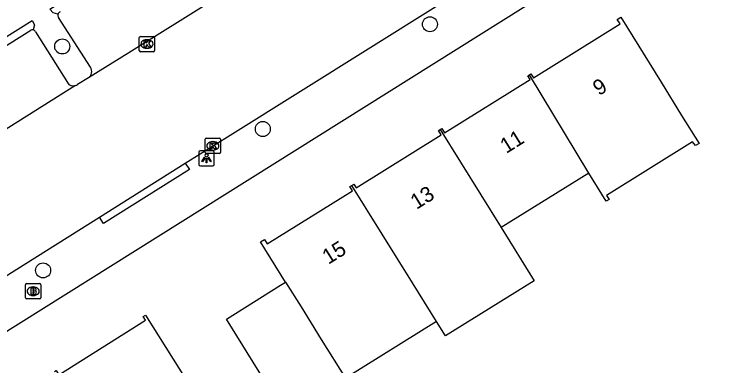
# Model space of a CAD drawing. Extents: x 159280 to 160375, y 384531 to 385872.
# Drawn here: x 159788.43 to 159834.9, y 385430.07 to 385453.01 of the extents above; entities that cross this region are included whole.
import ezdxf

# ---------------------------------------------------------------- set-up
doc = ezdxf.new("R2010")
doc.units = 0
for name, color, linetype in [('IMGEO_Boom', 7, 'Continuous'), ('IMGEO_Brandkraan', 7, 'Continuous'), ('IMGEO_Kolk', 7, 'Continuous'), ('IMGEO_Lichtpunt', 7, 'Continuous'), ('IMGEO_Pand', 7, 'Continuous'), ('IMGEO_Pand_nummerreeks', 7, 'Continuous'), ('IMGEO_Parkeervlak_open', 7, 'Continuous'), ('IMGEO_Rijbaan_lokaal_open', 7, 'Continuous'), ('IMGEO_Voetpad_open', 7, 'Continuous')]:
    doc.layers.add(name, color=color, linetype=linetype)

msp = doc.modelspace()

# ---------------------------------------------------------------- linework, layer by layer
at = {"layer": 'IMGEO_Boom'}
for centre in [(159815.58, 385452.358), (159791.562, 385450.911), (159804.665, 385445.525), (159790.315, 385436.296)]:
    msp.add_circle(centre, 0.489, dxfattribs=at)
at = {"layer": 'IMGEO_Brandkraan'}
for p, q in [((159789.162, 385434.512), (159789.162, 385435.364)), ((159789.237, 385435.438), (159790.089, 385435.438)), ((159790.163, 385435.364), (159790.163, 385434.512)), ((159789.65, 385435.218), (159789.675, 385435.218)), ((159790.089, 385434.438), (159789.237, 385434.438)), ((159789.673, 385434.658), (159789.648, 385434.658))]:
    msp.add_line(p, q, dxfattribs=at)
for points in [[(159789.162, 385434.512), (159789.162, 385435.364)], [(159789.237, 385435.438), (159790.089, 385435.438)], [(159790.163, 385435.364), (159790.163, 385434.512)], [(159789.51, 385435.138), (159789.51, 385434.738), (159789.723, 385434.738)], [(159789.741, 385435.138), (159789.51, 385435.138)], [(159789.689, 385435.057), (159789.635, 385435.057), (159789.635, 385434.981)], [(159789.635, 385434.981), (159789.688, 385434.981)], [(159789.697, 385434.905), (159789.635, 385434.905), (159789.635, 385434.824)], [(159789.635, 385434.824), (159789.697, 385434.824)], [(159790.089, 385434.438), (159789.237, 385434.438)]]:
    msp.add_lwpolyline(points, dxfattribs=at)
for centre, radius, start, end in [((159789.239, 385435.362), 0.0765, 91.552, 178.448), ((159789.239, 385435.362), 0.0765, 91.552, 178.448), ((159790.087, 385435.362), 0.0765, 1.552, 88.448), ((159790.087, 385435.362), 0.0765, 1.552, 88.448), ((159789.69, 385435.019), 0.0379, 267.8285, 90.9355), ((159789.698, 385434.864), 0.0404, 269.8759, 90.5077), ((159789.745, 385434.993), 0.145, 59.4692, 91.5367), ((159789.77, 385435.04), 0.0922, 285.5137, 58.1501), ((159789.775, 385434.848), 0.105, 301.3115, 78.989), ((159789.239, 385434.514), 0.0765, 181.552, 268.448), ((159789.239, 385434.514), 0.0765, 181.552, 268.448), ((159789.729, 385434.989), 0.251, 268.6676, 293.5347), ((159790.087, 385434.514), 0.0765, 271.552, 358.448), ((159790.087, 385434.514), 0.0765, 271.552, 358.448)]:
    msp.add_arc(centre, radius, start, end, dxfattribs=at)
for centre, major_axis, ratio, start_param, end_param in [((159789.649, 385434.938), (-0.387, 0.002), 0.722429, 4.712389, 7.853982), ((159789.674, 385434.938), (-0.39, 0.002), 0.717154, 1.570796, 4.712389)]:
    msp.add_ellipse(centre, major_axis=major_axis, ratio=ratio, start_param=start_param, end_param=end_param, dxfattribs=at)
at = {"layer": 'IMGEO_Kolk'}
for p, q in [((159796.673, 385451.569), (159797.525, 385451.569)), ((159796.598, 385450.643), (159796.598, 385451.495)), ((159797.086, 385451.349), (159797.111, 385451.349)), ((159797.599, 385451.495), (159797.599, 385450.643)), ((159797.109, 385450.789), (159797.084, 385450.789)), ((159797.525, 385450.569), (159796.673, 385450.569)), ((159800.899, 385443.999), (159800.899, 385444.851)), ((159800.974, 385444.925), (159801.826, 385444.925)), ((159801.387, 385444.705), (159801.412, 385444.705)), ((159801.9, 385444.851), (159801.9, 385443.999)), ((159801.41, 385444.145), (159801.385, 385444.145)), ((159801.826, 385443.925), (159800.974, 385443.925))]:
    msp.add_line(p, q, dxfattribs=at)
for points in [[(159796.673, 385451.569), (159797.525, 385451.569)], [(159796.598, 385450.643), (159796.598, 385451.495)], [(159796.919, 385451.269), (159797.042, 385451.269), (159797.042, 385451.118), (159797.172, 385451.269), (159797.336, 385451.269), (159797.19, 385451.118), (159797.343, 385450.869), (159797.191, 385450.869), (159797.106, 385451.033), (159797.042, 385450.966), (159797.042, 385450.869), (159796.919, 385450.869), (159796.919, 385451.269)], [(159797.599, 385451.495), (159797.599, 385450.643)], [(159797.525, 385450.569), (159796.673, 385450.569)], [(159800.899, 385443.999), (159800.899, 385444.851)], [(159800.974, 385444.925), (159801.826, 385444.925)], [(159801.22, 385444.625), (159801.343, 385444.625), (159801.343, 385444.474), (159801.473, 385444.625), (159801.637, 385444.625), (159801.491, 385444.474), (159801.644, 385444.225), (159801.492, 385444.225), (159801.407, 385444.389), (159801.343, 385444.322), (159801.343, 385444.225), (159801.22, 385444.225), (159801.22, 385444.625)], [(159801.9, 385444.851), (159801.9, 385443.999)], [(159801.826, 385443.925), (159800.974, 385443.925)]]:
    msp.add_lwpolyline(points, dxfattribs=at)
for centre, start, end in [((159796.675, 385451.493), 91.552, 178.448), ((159796.675, 385451.493), 91.552, 178.448), ((159797.523, 385451.493), 1.552, 88.448), ((159797.523, 385451.493), 1.552, 88.448), ((159796.675, 385450.645), 181.552, 268.448), ((159796.675, 385450.645), 181.552, 268.448), ((159797.523, 385450.645), 271.552, 358.448), ((159797.523, 385450.645), 271.552, 358.448), ((159800.976, 385444.849), 91.552, 178.448), ((159800.976, 385444.849), 91.552, 178.448), ((159801.824, 385444.849), 1.552, 88.448), ((159801.824, 385444.849), 1.552, 88.448), ((159800.976, 385444.001), 181.552, 268.448), ((159800.976, 385444.001), 181.552, 268.448), ((159801.824, 385444.001), 271.552, 358.448), ((159801.824, 385444.001), 271.552, 358.448)]:
    msp.add_arc(centre, 0.0765, start, end, dxfattribs=at)
for centre, major_axis, ratio, start_param, end_param in [((159797.085, 385451.069), (-0.387, 0.002), 0.722429, 4.712389, 7.853982), ((159797.11, 385451.069), (-0.39, 0.002), 0.717154, 1.570796, 4.712389), ((159801.386, 385444.425), (-0.387, 0.002), 0.722429, 4.712389, 7.853982), ((159801.411, 385444.425), (-0.39, 0.002), 0.717154, 1.570796, 4.712389)]:
    msp.add_ellipse(centre, major_axis=major_axis, ratio=ratio, start_param=start_param, end_param=end_param, dxfattribs=at)
at = {"layer": 'IMGEO_Lichtpunt'}
for p, q in [((159801.391, 385444.108), (159800.583, 385444.108)), ((159801.391, 385444.108), (159800.583, 385444.108)), ((159800.489, 385444.013), (159800.489, 385443.206)), ((159800.489, 385444.013), (159800.489, 385443.206)), ((159801.485, 385443.206), (159801.485, 385444.013)), ((159801.485, 385443.206), (159801.485, 385444.013)), ((159800.583, 385443.112), (159801.391, 385443.112)), ((159800.583, 385443.112), (159801.391, 385443.112))]:
    msp.add_line(p, q, dxfattribs=at)
for points in [[(159800.863, 385443.677), (159800.902, 385443.649), (159800.714, 385443.387), (159800.676, 385443.414), (159800.863, 385443.677)], [(159801.075, 385443.649), (159801.113, 385443.676), (159801.3, 385443.414), (159801.261, 385443.386), (159801.075, 385443.649)], [(159800.965, 385443.629), (159801.012, 385443.629), (159801.012, 385443.307), (159800.965, 385443.307), (159800.965, 385443.629)]]:
    msp.add_lwpolyline(points, dxfattribs=at)
msp.add_circle((159800.988, 385443.811), 0.0994, dxfattribs=at)
for centre, start, end in [((159800.583, 385444.013), 90, 180), ((159800.583, 385444.013), 90, 180), ((159801.391, 385444.013), 0, 90), ((159801.391, 385444.013), 0, 90), ((159800.583, 385443.206), 180, 270), ((159800.583, 385443.206), 180, 270), ((159801.391, 385443.206), 270, 0), ((159801.391, 385443.206), 270, 360)]:
    msp.add_arc(centre, 0.0946, start, end, dxfattribs=at)
at = {"layer": 'IMGEO_Pand'}
for points in [[(159822.075, 385449.066), (159822.173, 385449.127), (159822.335, 385448.866), (159828, 385452.388), (159827.818, 385452.68), (159828.039, 385452.817), (159830.68, 385448.571), (159832.02, 385446.415), (159833.162, 385444.58), (159832.933, 385444.438), (159832.738, 385444.691), (159827.121, 385441.189), (159827.281, 385440.933), (159827.086, 385440.812), (159825.969, 385442.652)], [(159816.25, 385445.49), (159816.353, 385445.554), (159816.529, 385445.271), (159822.132, 385448.755), (159821.977, 385449.005), (159822.075, 385449.066)], [(159825.969, 385442.652), (159822.075, 385449.066)], [(159810.474, 385441.846), (159810.607, 385441.928), (159810.752, 385441.694), (159816.313, 385445.152), (159816.144, 385445.424), (159816.25, 385445.49)], [(159816.25, 385445.49), (159820.234, 385439.086)], [(159825.969, 385442.652), (159820.234, 385439.086)], [(159806.154, 385435.53), (159804.523, 385438.153), (159804.781, 385438.313), (159804.953, 385438.035), (159810.512, 385441.492), (159810.342, 385441.764), (159810.474, 385441.846)], [(159816.005, 385432.955), (159814.434, 385435.48), (159810.474, 385441.846)], [(159820.234, 385439.086), (159822.387, 385435.625), (159816.588, 385432.017), (159816.005, 385432.955)], [(159807.526, 385424.699), (159802.286, 385433.123), (159805.828, 385435.326), (159806.154, 385435.53)], [(159806.154, 385435.53), (159807.163, 385433.908), (159808.486, 385431.781), (159810.057, 385429.255)], [(159791.058, 385429.706), (159791.16, 385429.77), (159791.338, 385429.487), (159796.999, 385433.045), (159796.846, 385433.287), (159796.997, 385433.382), (159799.657, 385429.149), (159800.94, 385427.108), (159802.332, 385424.893), (159796.417, 385421.175)], [(159816.005, 385432.955), (159810.057, 385429.255)]]:
    msp.add_lwpolyline(points, dxfattribs=at)
at = {"layer": 'IMGEO_Parkeervlak_open'}
for points in [[(159793.405, 385449.554), (159791.327, 385452.811)], [(159789.815, 385451.876), (159791.899, 385448.549)]]:
    msp.add_lwpolyline(points, dxfattribs=at)
for centre, radius, start, end in [((159791.514, 385452.954), 0.236, 165.3979, 217.439), ((159789.595, 385451.742), 0.258, 31.3722, 73.5283), ((159793.001, 385449.273), 0.492, 303.1052, 34.8479), ((159792.284, 385448.792), 0.455, 212.3085, 288.3013)]:
    msp.add_arc(centre, radius, start, end, dxfattribs=at)
at = {"layer": 'IMGEO_Rijbaan_lokaal_open'}
for points in [[(159799.603, 385443.299), (159802.523, 385445.131), (159824.98, 385459.176)], [(159807.186, 385457.552), (159795.902, 385450.502), (159793.27, 385448.861)], [(159793.27, 385448.861), (159792.566, 385448.435)], [(159792.427, 385448.36), (159780.691, 385440.99)], [(159793.988, 385439.775), (159799.603, 385443.299)], [(159714.128, 385389.762), (159720.028, 385393.412), (159721.442, 385394.303), (159730.951, 385400.295), (159733.918, 385402.165), (159735.355, 385403.07), (159738.282, 385404.915), (159739.008, 385405.372), (159763.09, 385420.412), (159768.582, 385423.843), (159771.844, 385425.88), (159793.988, 385439.775)]]:
    msp.add_lwpolyline(points, dxfattribs=at)
msp.add_arc((159792.298, 385448.766), 0.426, 287.6687, 309.0311, dxfattribs=at)
at = {"layer": 'IMGEO_Voetpad_open'}
for points in [[(159861.476, 385478.378), (159859.363, 385477.052), (159716.755, 385387.736)], [(159791.286, 385453.014), (159790.965, 385453.111), (159790.759, 385453.343), (159804.501, 385461.931), (159804.666, 385461.683), (159807.213, 385457.571)], [(159780.608, 385440.943), (159777.879, 385445.279), (159789.594, 385452.608), (159789.748, 385452.316), (159789.668, 385451.989)], [(159778.765, 385445.235), (159789.508, 385451.985)], [(159799.603, 385443.299), (159799.867, 385442.875), (159794.252, 385439.352), (159793.988, 385439.775)]]:
    msp.add_lwpolyline(points, dxfattribs=at)
for centre, radius, start, end in [((159791.522, 385452.954), 0.243, 113.7121, 165.7837), ((159789.594, 385451.748), 0.252, 72.9475, 109.9167)]:
    msp.add_arc(centre, radius, start, end, dxfattribs=at)

# ---------------------------------------------------------------- texts
at = {"layer": 'IMGEO_Pand_nummerreeks'}
for s, rotation, p in [('9', 31.9137, (159826.619, 385447.664)), ('11', 31.9137, (159820.564, 385443.893)), ('13', 31.9134, (159814.705, 385440.244)), ('15', 31.9137, (159808.944, 385436.655))]:
    msp.add_text(s, height=1, rotation=rotation, dxfattribs=at).set_placement(p)

doc.saveas('drawing.dxf')
